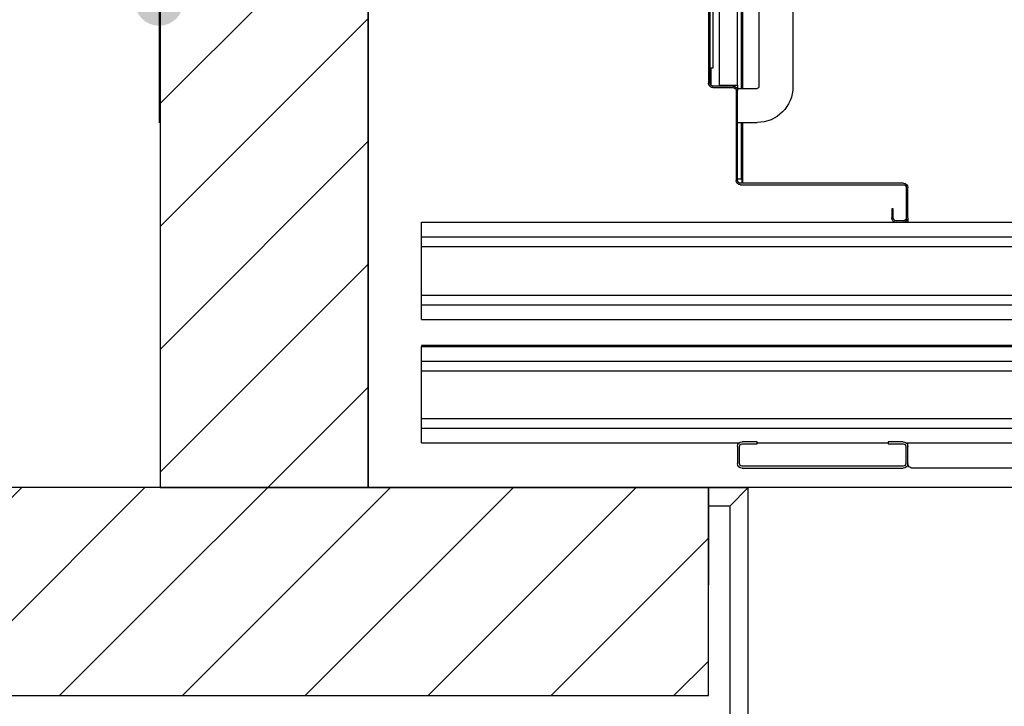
# Model space of a CAD drawing. Header units: millimetres. Extents: x -297000 to 504135, y -166520 to 252050.
# Tile 324 of 416: x 21439 to 22451, y 16792 to 17498. Entities that reach past the tile are written whole.
import ezdxf

# ---------------------------------------------------------------- set-up
doc = ezdxf.new("R2010")
doc.units = ezdxf.units.MM
doc.header["$MEASUREMENT"] = 0
doc.layers.get('Defpoints').update_dxf_attribs({"color": 6})
for name, color, linetype in [('010_D0050_D', 1, 'Continuous'), ('068_HATCH_H', 8, 'Continuous'), ('220_WALIN_G', 1, 'Continuous'), ('420_WAFIN_G', 1, 'Continuous')]:
    doc.layers.add(name, color=color, linetype=linetype)
doc.styles.add('VMX 2 MEDIUM 50', font='unvr55w.TTF', dxfattribs={"height": 100})
doc.dimstyles.new('1_25', dxfattribs={"dimscale": 25, "dimtxt": 3.5, "dimasz": 3.5, "dimexe": 1.25, "dimexo": 0.625, "dimgap": 1, "dimtad": 1, "dimdec": 0, "dimdsep": 46, "dimtxsty": 'Standard', "dimcen": 2.5, "dimclrd": 256, "dimclre": 256, "dimclrt": 10, "dimadec": 0, "dimazin": 0, "dimtfac": 1, "dimtdec": 0, "dimtmove": 0, "dimatfit": 3, "dimfxl": 0, "dimtvp": 1, "dimtolj": 1, "dimtzin": 0, "dimlwd": -1, "dimlwe": -1, "dimarcsym": 0})
doc.dimstyles.new('VMX 50', dxfattribs={"dimscale": 50, "dimtxt": 1, "dimasz": 1, "dimexe": 2, "dimexo": 2, "dimgap": 0.7, "dimtad": 1, "dimdec": 0, "dimdsep": 46, "dimtxsty": 'VMX 2 MEDIUM 50', "dimblk1": 'VMX-DIM-ARROW', "dimblk2": 'VMX-DIM-ARROW', "dimsah": 1, "dimcen": 1, "dimdle": 2, "dimse1": 1, "dimse2": 1, "dimclrd": 256, "dimclre": 256, "dimclrt": 256, "dimadec": 0, "dimazin": 0, "dimtm": 1e-09, "dimtfac": 1, "dimtdec": 0, "dimtmove": 2, "dimatfit": 2, "dimldrblk": 'VMX-DIM-ARROW', "dimfxl": 0, "dimtolj": 2, "dimlwd": -1, "dimarcsym": 0})

# ---------------------------------------------------------------- blocks, each defined once
blk = doc.blocks.new('VMX-DIM-ARROW')
h = blk.add_hatch(color=256)
edge = h.paths.add_edge_path()
edge.add_arc((0, 0), 0.5, 0, 360)
for p, q in [((0, 2.5), (0, -2.5)), ((-2.5, 0), (2.5, 0))]:
    blk.add_line(p, q)
blk = doc.blocks.new('*D147')
at = {"layer": '010_D0050_D'}
blk.add_line((20707, 16337), (23327, 16337), dxfattribs=at)
at = {"layer": 'Defpoints', "color": 0}
for p in [(23377, 17487), (20657, 16587), (23377, 16337)]:
    blk.add_point(p, dxfattribs=at)
at = {"layer": '010_D0050_D', "xscale": 50, "yscale": 50, "zscale": 50, "rotation": 180}
blk.add_blockref('VMX-DIM-ARROW', (20657, 16337), dxfattribs=at)
at = {"layer": '010_D0050_D', "xscale": 50, "yscale": 50, "zscale": 50}
blk.add_blockref('VMX-DIM-ARROW', (23377, 16337), dxfattribs=at)
at = {"layer": '010_D0050_D', "insert": (22017, 16423.9), "char_height": 100, "attachment_point": 5, "style": 'VMX 2 MEDIUM 50'}
blk.add_mtext('\\A2;2720', dxfattribs=at)
blk = doc.blocks.new('*D153')
at = {"layer": '010_D0050_D'}
blk.add_line((20707, 17517), (21532, 17517), dxfattribs=at)
at = {"layer": 'Defpoints', "color": 0}
for p in [(20657, 17918), (21582, 17918), (21582, 17517)]:
    blk.add_point(p, dxfattribs=at)
at = {"layer": '010_D0050_D', "xscale": 50, "yscale": 50, "zscale": 50, "rotation": 180}
blk.add_blockref('VMX-DIM-ARROW', (20657, 17517), dxfattribs=at)
at = {"layer": '010_D0050_D', "xscale": 50, "yscale": 50, "zscale": 50}
blk.add_blockref('VMX-DIM-ARROW', (21582, 17517), dxfattribs=at)
at = {"layer": '010_D0050_D', "insert": (21119.5, 17603.9), "char_height": 100, "attachment_point": 5, "style": 'VMX 2 MEDIUM 50'}
blk.add_mtext('\\A2;925', dxfattribs=at)
blk = doc.blocks.new('*D942')
at = {"layer": 'Defpoints'}
for p, q in [((-595.6, 1673.5), (-897.4, 1673.5)), ((-866.2, 1586), (-866.2, 360.5)), ((-216.2, 273), (-897.4, 273))]:
    blk.add_line(p, q, dxfattribs=at)
at = {"layer": 'Defpoints', "color": 0}
for p in [(-580, 1673.5), (-866.2, 273), (-200.5, 273)]:
    blk.add_point(p, dxfattribs=at)
at = {"layer": 'Defpoints'}
for points in [[(-880.7, 1586), (-851.6, 1586), (-866.2, 1673.5)], [(-880.7, 360.5), (-851.6, 360.5), (-866.2, 273)]]:
    blk.add_solid(points, dxfattribs=at)
at = {"layer": 'Defpoints', "color": 10, "insert": (-934.9, 1004), "char_height": 87.5, "attachment_point": 5, "rotation": 90}
blk.add_mtext('\\A1;1400', dxfattribs=at)
blk = doc.blocks.new('LIFT')
at = {"color": 8}
for p, q in [((-87, 827), (-87, 412.5)), ((-52, 827), (-52, 412.5)), ((-35, 829), (-35, 410.5)), ((-34, 410.5), (-34, 829)), ((-30, 414), (-30, 811.5)), ((-11, 811.5), (-11, 414)), ((-4.5, 812.5), (-4.5, 431.5)), ((-1.5, 794), (-1.5, 431.5)), ((0, 607), (0, 431.5)), ((-4.5, 431.5), (-4.5, 431.5)), ((-4.5, 431.5), (-2.5, 431.5)), ((-4.5, 431.5), (-1.5, 431.5)), ((-4.5, 431.5), (-4.5, 431.5)), ((-2.5, 431.5), (-2.5, 413.8)), ((-1.5, 416), (-1.5, 431.5)), ((-1.5, 431.5), (0, 431.5)), ((0, 431.5), (0, 416)), ((-30, 410.5), (-50, 410.5)), ((-30, 414), (-30, 410.5)), ((-11, 414), (-30, 414)), ((-30, 410.5), (-30, 408.5)), ((-30, 316), (-30, 408.5)), ((-28.5, 408.5), (-28.5, 316)), ((-25.5, 414), (-25.5, 413)), ((-25.5, 413), (-4.5, 413)), ((-4.5, 411.5), (-25.5, 411.5)), ((-30, 375.5), (-50, 375.5)), ((-35, 375.5), (-35, 313)), ((-34, 317.5), (-34, 375.5)), ((-34, 323), (-35, 323)), ((-35, 317), (-34.5, 317)), ((-34.5, 317), (-34.5, 313)), ((-30, 317.5), (-34, 317.5)), ((-205, 277.5), (-205, 308.5)), ((-203.5, 308.5), (-203.5, 277.5)), ((-200.5, 313), (-33, 313)), ((-33, 311.5), (-200.5, 311.5)), ((-190, 277.5), (-190, 286.7)), ((-190, 286.7), (-188.5, 286.7)), ((-188.5, 286.7), (-188.5, 277.5)), ((-205, 277.5), (-205, 273)), ((-200.5, 274.5), (-193, 274.5)), ((-200.5, 273), (-1105, 273)), ((-193, 273), (-200.5, 273)), ((295, 273), (-193, 273)), ((295, 258), (295, 273)), ((295, 258), (-1105, 258)), ((295, 248), (295, 258)), ((295, 248), (-1105, 248)), ((295, 198), (295, 248)), ((295, 198), (-1105, 198)), ((295, 188), (295, 198)), ((295, 188), (-1105, 188)), ((295, 173), (295, 188)), ((295, 173), (-1105, 173)), ((-1105, 146), (295, 146)), ((295, 145), (-1105, 145)), ((295, 146), (295, 145)), ((295, 130), (295, 145)), ((295, 130), (-1105, 130)), ((295, 120), (295, 130)), ((295, 120), (-1105, 120)), ((295, 71), (295, 120)), ((295, 71), (-1105, 71)), ((295, 61), (295, 71)), ((295, 61), (-1105, 61)), ((295, 46), (295, 61)), ((-203.3, 46), (-1105, 46)), ((-205, 24.6), (-205, 42.4)), ((-203, 42.4), (-203, 24.6)), ((-200.4, 47), (-185, 47)), ((-185, 45), (-200.4, 45)), ((-185, 47), (-185, 45)), ((-50, 46), (-185, 46)), ((-50, 45), (-50, 47)), ((-50, 47), (-34.6, 47)), ((-34.6, 45), (-50, 45)), ((-32, 24.6), (-32, 42.4)), ((295, 46), (-31.7, 46)), ((-30, 42.4), (-30, 24.6)), ((-200.4, 22), (-34.6, 22)), ((-34.6, 20), (-200.4, 20)), ((-1230, 0), (0, 0))]:
    blk.add_line(p, q, dxfattribs=at)
at = {"color": 8, "flags": 128}
for points in [[(-25.5, 413), (-25.7, 413), (-25.8, 413), (-25.9, 413), (-26, 413), (-26.2, 413.1), (-26.3, 413.1), (-26.4, 413.1), (-26.5, 413.1), (-26.7, 413.2), (-26.8, 413.2), (-26.9, 413.2), (-27, 413.3), (-27.1, 413.3), (-27.3, 413.4), (-27.4, 413.4), (-27.5, 413.5), (-27.6, 413.5), (-27.7, 413.6), (-27.8, 413.6), (-27.9, 413.7), (-28, 413.8), (-28.1, 413.9), (-28.2, 413.9), (-28.3, 414)], [(-25.5, 413), (-25.6, 413), (-25.7, 413.1), (-25.7, 413.1), (-25.8, 413.2), (-25.9, 413.2), (-25.9, 413.3), (-26, 413.3), (-26.1, 413.3), (-26.1, 413.4), (-26.2, 413.4), (-26.2, 413.5), (-26.3, 413.5), (-26.4, 413.5), (-26.4, 413.6), (-26.5, 413.6), (-26.6, 413.7), (-26.6, 413.7), (-26.7, 413.8), (-26.8, 413.8), (-26.8, 413.8), (-26.9, 413.9), (-26.9, 413.9), (-27, 414), (-27.1, 414)]]:
    blk.add_lwpolyline(points, dxfattribs=at)
at = {"color": 8}
blk.add_lwpolyline([(-205, 46), (-1105, 46), (-1105, 25, 0.414214), (-1100, 20), (-210, 20, 0.414214), (-205, 25)], format="xyb", close=True, dxfattribs=at)
for centre, radius, start, end in [((-4.5, 416), 2.97, 270.0004, 0.0004), ((-4.5, 416), 4.47, 270.0004, 0.0004), ((-50, 412.5), 37, 180.0004, 270.0004), ((-50, 412.5), 2, 180.0004, 270.0004), ((-25.5, 408.5), 4.47, 90.0004, 180.0004), ((-25.5, 408.5), 2.97, 90.0004, 180.0004), ((-33, 316), 2.97, 270.0004, 0.0004), ((-33, 316), 4.47, 270.0004, 0.0004), ((-200.5, 308.5), 4.47, 90.0004, 180.0004), ((-200.5, 308.5), 2.97, 90.0004, 180.0004), ((-200.5, 277.5), 4.47, 180.0004, 270.0004), ((-200.5, 277.5), 2.97, 180.0004, 270.0004), ((-193, 277.5), 4.47, 270.0004, 0.0004), ((-193, 277.5), 2.97, 270.0004, 0.0004), ((-200.4, 42.4), 4.6, 90, 180), ((-200.4, 42.4), 2.6, 90, 180), ((-34.6, 42.4), 4.6, 0, 90), ((-34.6, 42.4), 2.6, 0, 90), ((-200.4, 24.6), 4.6, 180, 270), ((-200.4, 24.6), 2.6, 180, 270), ((-34.6, 24.6), 4.6, 270, 0), ((-34.6, 24.6), 2.6, 270, 0)]:
    blk.add_arc(centre, radius, start, end, dxfattribs=at)
at = {"layer": 'Defpoints'}
blk.add_lwpolyline([(-1230, -100), (-1230, 1800), (350, 1800), (350, 0), (0, 0), (0, -100)], dxfattribs=at)
dim = blk.add_linear_dim(base=(-866.1646, 273.0068), p1=(-580, 1673.5), p2=(-200.5306, 273.0068), angle=90, dimstyle='1_25', dxfattribs=at)
dim.commit()
dim.dimension.update_dxf_attribs({"geometry": '*D942', "text_midpoint": (-866.1646, 1004), "dimtype": 128})
blk = doc.blocks.new('1006_X-01.00')
at = {"layer": '068_HATCH_H'}
h = blk.add_hatch(dxfattribs=at)
h.set_pattern_fill('ANSI31', color=256, scale=715, style=0)
h.paths.add_polyline_path([(8118, 10593), (8118, 11493), (8332, 11493), (8332, 10593)], flags=17)
h.paths.add_polyline_path([(7001, 11493), (11052, 11493), (11052, 7378), (15082, 7378), (15082, 7592), (11266, 7592), (11266, 11493), (14868, 11493), (14868, 11707), (7001, 11707)])
h.paths.add_polyline_path([(11052, 9443), (9472, 9443), (9472, 9593), (11052, 9593)], flags=17)
h.paths.add_polyline_path([(9258, 9593), (9258, 7592), (9472, 7592), (9472, 9593)], flags=17)
h.paths.add_polyline_path([(8118, 7592), (8118, 8493), (8332, 8493), (8332, 7592)], flags=16)
h.paths.add_polyline_path([(15082, 7592), (15082, 8492.5), (14868, 8492.5), (14868, 7592)], flags=17)
h.paths.add_polyline_path([(15082, 11493), (15082, 10591.5), (14868, 10591.5), (14868, 11493)], flags=17)
h.paths.add_polyline_path([(5693, 11493), (5693, 7378), (5907, 7378), (5907, 11493)])
h.paths.add_polyline_path([(9684.7, 5900), (11559, 5900), (11559, 5750), (9737.8, 5750)])
h.paths.add_polyline_path([(12773, 5900), (12559, 5900), (12559, 5750), (12773, 5750)])
h.paths.add_polyline_path([(13563, 5900), (13868, 5900), (13868, 5750), (13563, 5750)])
h.paths.add_polyline_path([(15082, 5900), (15082, 3532), (14868, 3532), (14868, 5900)])
h.paths.add_polyline_path([(15082, 3532), (10523.6, 3532), (10576.8, 3382), (15082, 3382)])
h.paths.add_polyline_path([(8332, 7378), (9822, 7378), (9822, 7592), (8332, 7592)])
at = {"layer": '220_WALIN_G', "color": 2, "ltscale": 10}
blk.add_lwpolyline([(9258, 9593), (9258, 7592), (9472, 7592), (9472, 9593), (9258, 9593)], close=True, dxfattribs=at)
blk.add_lwpolyline([(8332, 7378), (9822, 7378), (9822, 7592), (8332, 7592), (8332, 7378)], dxfattribs=at)
at = {"layer": '420_WAFIN_G'}
blk.add_lwpolyline([(9822, 7592), (9863, 7592), (9844, 7573), (9822, 7573), (9822, 7592)], dxfattribs=at)
blk.add_lwpolyline([(9844, 7356), (9863, 7337), (9863, 7592), (9844, 7573), (9844, 7356)], close=True, dxfattribs=at)
at = {"xscale": -1}
blk.add_blockref('LIFT', (9822, 7592), dxfattribs=at)
blk = doc.blocks.new('1006_X-01.01')
at = {"xscale": -1}
blk.add_blockref('LIFT', (9822, 7592), dxfattribs=at)

msp = doc.modelspace()

# ---------------------------------------------------------------- block references
for name, p in [('1006_X-01.01', (71775, 9425)), ('1006_X-01.00', (12325, 9425))]:
    msp.add_blockref(name, p)

# ---------------------------------------------------------------- dimensions: what is measured, and where the dimension line sits
at = {"layer": '010_D0050_D'}
for base, p1, p2, picture, middle in [((21582, 17517), (20657, 17918), (21582, 17918), '*D153', (21119.5, 17603.9)), ((23377, 16337), (20657, 16587), (23377, 17487), '*D147', (22017, 16423.9))]:
    dim = msp.add_linear_dim(base=base, p1=p1, p2=p2, dimstyle='VMX 50', dxfattribs=at)
    dim.commit()
    dim.dimension.update_dxf_attribs({"geometry": picture, "text_midpoint": middle})

doc.saveas('drawing.dxf')
